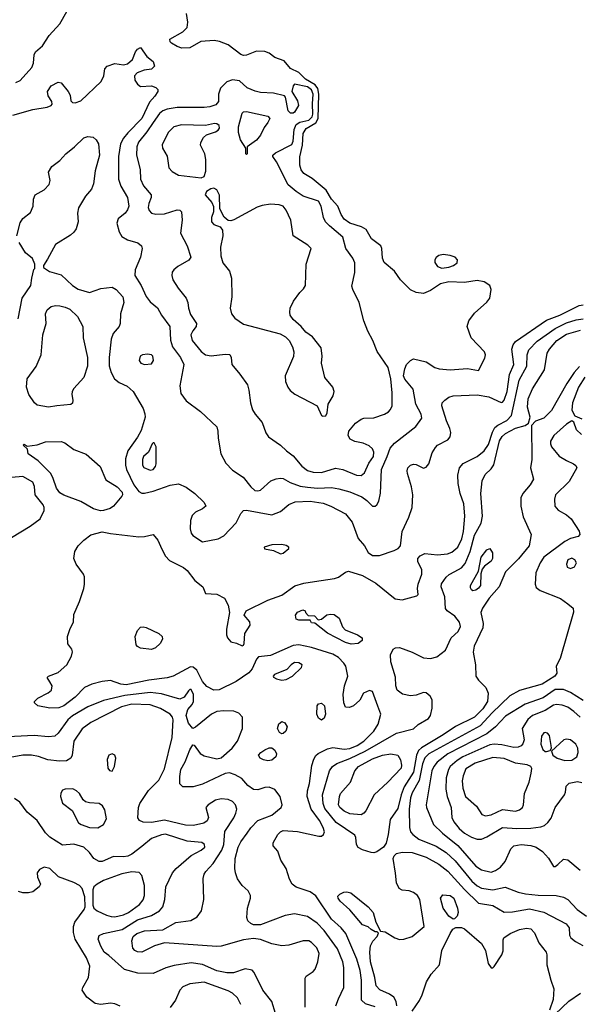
# Model space of a CAD drawing. Extents: x 1173029 to 1307123, y 522559 to 678521.
# Tile 309 of 623: x 1263262 to 1267217, y 559666 to 566622. Entities that reach past the tile are written whole.
import ezdxf

# ---------------------------------------------------------------- set-up
doc = ezdxf.new("R2010")
doc.units = 0

msp = doc.modelspace()

# ---------------------------------------------------------------- linework, layer by layer
at = {"layer": '0CON10XD'}
for points in [[(1263235, 566179.4), (1263265, 566192.5), (1263349.4, 566285), (1263360, 566315), (1263364.2, 566375), (1263374.2, 566395), (1263423, 566437), (1263470.1, 566509.9), (1263546.9, 566593.1), (1263635, 566751.9)], [(1264264.7, 564534.7), (1264323.8, 564455), (1264327.8, 564357.8), (1264341.1, 564311.1), (1264398.6, 564235), (1264421.4, 564185), (1264393.5, 564035), (1264400.6, 563980.6), (1264438.3, 563928.3), (1264540.6, 563855), (1264654.6, 563744.6), (1264663.6, 563715), (1264664.7, 563664.7), (1264683.3, 563555), (1264718.3, 563488.3), (1264765, 563439.5), (1264840.6, 563390.6), (1264895, 563321.5), (1264925, 563296.4), (1264945, 563292.7), (1264965, 563297.8), (1265036.4, 563363.6), (1265075, 563378.1), (1265105, 563383.6), (1265125, 563380.4), (1265172.9, 563352.9), (1265245, 563327.6), (1265295, 563318.3), (1265366.6, 563313.4), (1265466.3, 563316.3), (1265517.8, 563307.8), (1265595.3, 563285.3), (1265680.2, 563250.2), (1265715.3, 563225.3), (1265755, 563184.4), (1265775, 563184.4), (1265786.3, 563193.7), (1265799.3, 563220.7), (1265812.8, 563277.2), (1265818, 563445), (1265860, 563535), (1265880, 563595), (1265910.6, 563629.4), (1266061.9, 563748.1), (1266103.9, 563806.1), (1266100, 563835), (1266060.4, 563905), (1266041.9, 564011.9), (1265985, 564081.9), (1265975.5, 564105), (1265983.9, 564156.1), (1265995.6, 564185), (1266022.9, 564215), (1266045, 564225.5), (1266135, 564205.4), (1266194.8, 564164.8), (1266225.4, 564154.6), (1266305, 564149.5), (1266427.2, 564157.2), (1266505, 564143.3), (1266550.2, 564229.8), (1266554.5, 564255), (1266547.5, 564275), (1266452.5, 564375), (1266423.9, 564455), (1266436.2, 564493.8), (1266475, 564549.4), (1266562.9, 564627.1), (1266583.5, 564655), (1266594.5, 564715), (1266585.5, 564745), (1266545, 564770), (1266495, 564780), (1266405, 564766.2), (1266295, 564771.2), (1266234.7, 564755.3), (1266165, 564708.9), (1266115, 564687.1), (1266063.7, 564693.7), (1266025, 564714.2), (1265953.5, 564783.5), (1265911.5, 564845), (1265837.2, 564907.2), (1265825, 564936.2), (1265820.3, 565005), (1265813.4, 565023.4), (1265749.5, 565075), (1265709.7, 565139.7), (1265678.2, 565158.2), (1265594.5, 565184.5), (1265554.1, 565214.1), (1265534.8, 565244.8), (1265510.2, 565305), (1265466, 565355), (1265428.3, 565418.3), (1265329.8, 565499.8), (1265270.7, 565535), (1265251.2, 565561.2), (1265243.1, 565595), (1265243, 565653), (1265259.7, 565735), (1265265, 565818.9), (1265285.7, 565854.3), (1265355.7, 565894.3), (1265371.4, 565925), (1265377, 566097), (1265368.9, 566135), (1265351.1, 566161.1), (1265281.7, 566201.7), (1265235, 566248.6), (1265176.7, 566276.7), (1265132.2, 566332.2), (1265065.2, 566355.2), (1265025, 566385.4), (1264995, 566398.2), (1264935, 566400.4), (1264865, 566370.5), (1264845, 566368.8), (1264825, 566377.1), (1264734.7, 566444.7), (1264675, 566468.5), (1264635.5, 566474.5), (1264542.1, 566467.9), (1264465, 566423.8), (1264408.3, 566421.7), (1264375, 566432), (1264336.1, 566456.1), (1264326.4, 566466.4), (1264323.3, 566485), (1264414.5, 566535.5), (1264445, 566566.7), (1264450.6, 566605), (1264442.2, 566665)], [(1263215, 565948.5), (1263355, 565986.9), (1263456.4, 566003.6), (1263485, 566016.7), (1263491.2, 566025), (1263488.8, 566045), (1263463.2, 566083.2), (1263458.6, 566115), (1263485, 566154), (1263535, 566180), (1263555.5, 566175.5), (1263604.2, 566115), (1263618.8, 566088.8), (1263625, 566050), (1263635, 566037.5), (1263655, 566034.2), (1263695, 566048.8), (1263837.5, 566185), (1263858, 566225), (1263863.8, 566275), (1263880, 566295), (1263935, 566312.5), (1263995, 566304), (1264025, 566311.2), (1264058.9, 566341.1), (1264081.4, 566395), (1264095, 566413.8), (1264115, 566426), (1264161.1, 566361.1), (1264206.6, 566326.6), (1264214.5, 566295), (1264195, 566272.5), (1264142.5, 566265), (1264092.2, 566247.8), (1264074, 566225), (1264077.1, 566195), (1264095, 566166.2), (1264115, 566150), (1264195, 566154.4), (1264225, 566144.2), (1264237.9, 566127.9), (1264239.2, 566115), (1264217.9, 566082.1), (1264179.8, 566040.2), (1264125, 565923.1), (1264026.1, 565823.9), (1263995.7, 565784.3), (1263975.8, 565744.2), (1263960, 565655), (1263961.5, 565495), (1263976.9, 565446.9), (1264023.5, 565365), (1264033.5, 565305), (1264025, 565278.8), (1264007.5, 565255), (1263958, 565215), (1263950, 565185), (1263966, 565124), (1263985, 565091.4), (1264025, 565067.5), (1264096.2, 565045), (1264124.2, 565025), (1264127.1, 565005), (1264116.5, 564945), (1264077.9, 564855), (1264076.9, 564815), (1264120.4, 564745), (1264155, 564667.1), (1264185, 564628.1), (1264235.4, 564585.4), (1264264.7, 564534.7)], [(1265675, 563401.6), (1265699, 563421), (1265730, 563490), (1265763.5, 563535), (1265765, 563566.2), (1265755, 563590), (1265732, 563612), (1265689.8, 563629.8), (1265631.2, 563641.2), (1265598.3, 563658.3), (1265584, 563685), (1265589.2, 563715), (1265635, 563771.9), (1265675, 563800.6), (1265695, 563807.5), (1265765, 563810), (1265840, 563835), (1265868.3, 563851.7), (1265882.7, 563867.3), (1265893.5, 563895), (1265895.4, 563985), (1265884.2, 564085.8), (1265865, 564165.8), (1265787.6, 564277.6), (1265758.9, 564355), (1265721.4, 564421.4), (1265694.4, 564495), (1265661.9, 564625), (1265616.2, 564715), (1265609.4, 564740.6), (1265630.9, 564835), (1265630, 564905), (1265617.6, 564937.6), (1265566.4, 565005), (1265546.2, 565086.2), (1265450.4, 565165), (1265422.9, 565195), (1265409.1, 565225), (1265393.8, 565303.8), (1265375, 565340), (1265266.2, 565376.2), (1265215, 565408.5), (1265159.1, 565455), (1265077.4, 565617.4), (1265051.2, 565655), (1265051.2, 565665), (1265068.9, 565681.1), (1265185, 565740.6), (1265195, 565763.3), (1265202.5, 565847.5), (1265217.2, 565882.8), (1265242.1, 565897.9), (1265305, 565913.1), (1265329.3, 565935), (1265334.2, 565955), (1265332.2, 566027.8), (1265337.3, 566095), (1265325, 566126.6), (1265295, 566147), (1265205, 566165.7), (1265194.4, 566155), (1265185.8, 566115), (1265225, 566048.6), (1265232, 566015), (1265205, 565969.4), (1265195, 565961.4), (1265175, 565961.2), (1265159.2, 565979.2), (1265140, 566075), (1265132.5, 566085), (1265055, 566102.7), (1264965, 566108.2), (1264926.9, 566116.9), (1264870.3, 566140.3), (1264815, 566189.2), (1264765, 566196.9), (1264725, 566183.3), (1264681.1, 566138.9), (1264666.2, 566095), (1264666.3, 566043.7), (1264648.3, 566021.7), (1264605, 566006.6), (1264565, 566001.1), (1264375, 566002.4), (1264305, 565991.2), (1264275, 565979.2), (1264249.9, 565960.1), (1264205, 565896.4), (1264161.1, 565828.9), (1264103, 565757), (1264090.6, 565725), (1264087.1, 565665), (1264113.1, 565565), (1264117.1, 565495), (1264138.2, 565448.2), (1264190.5, 565385), (1264190.9, 565365), (1264175, 565323.8), (1264171.3, 565295), (1264177.9, 565275), (1264194.7, 565254.7), (1264225, 565247.7), (1264285, 565251.5), (1264375, 565280), (1264395, 565276.2), (1264406, 565265), (1264410, 565205), (1264399.4, 565115), (1264445, 565024), (1264470.8, 564945), (1264457.4, 564922.6), (1264380.6, 564879.4), (1264351.2, 564855), (1264340.6, 564839.4), (1264337.1, 564815), (1264345.7, 564785), (1264381.5, 564725), (1264438.9, 564655), (1264450.6, 564625), (1264454.4, 564585), (1264469.7, 564539.7), (1264512.9, 564475), (1264508.6, 564455), (1264485.3, 564424.7), (1264472.3, 564395), (1264480.4, 564355), (1264545, 564277.3), (1264575, 564255.5), (1264615, 564248.1), (1264715, 564260), (1264746.4, 564256.4), (1264756.1, 564236.1), (1264762.5, 564185), (1264818.5, 564118.5), (1264871.4, 564041.4), (1264881.6, 564005), (1264892.3, 563915), (1264908.5, 563865), (1264925.7, 563835), (1264976.2, 563776.2), (1265002.2, 563702.2), (1265020.8, 563675), (1265105, 563615.8), (1265148, 563575), (1265195, 563541.4), (1265255, 563467.8), (1265295, 563437.7), (1265335, 563425.3), (1265395, 563422.7), (1265493.3, 563453.3), (1265545, 563444.4), (1265643.4, 563403.4), (1265675, 563401.6)], [(1264865, 565670), (1264860, 565675), (1264860, 565715), (1264823, 565773), (1264808.5, 565825), (1264809.1, 565865), (1264835, 565962.5), (1264845, 565971.9), (1264865, 565974.4), (1265015, 565940), (1265028.8, 565925), (1265016, 565895), (1264989.1, 565860.9), (1264965, 565806.7), (1264935, 565770), (1264870, 565725), (1264870, 565675), (1264865, 565670)], [(1264545, 565505.8), (1264565, 565513.8), (1264577.2, 565552.8), (1264578.3, 565635), (1264571.8, 565675), (1264540.6, 565735), (1264541.4, 565755), (1264560.9, 565789.1), (1264581.8, 565808.2), (1264645, 565828.8), (1264665, 565841.1), (1264674.4, 565855), (1264671.4, 565875), (1264656, 565886), (1264638, 565888), (1264574.5, 565875.5), (1264405, 565878.9), (1264351.2, 565865), (1264311.4, 565825), (1264268.3, 565738.3), (1264272, 565715), (1264305, 565657.5), (1264316.9, 565575), (1264338.8, 565548.8), (1264385, 565524.6), (1264545, 565505.8)], [(1263242.5, 565095), (1263265, 565188), (1263285, 565218), (1263339.1, 565260.9), (1263358, 565305), (1263360, 565355), (1263372, 565385), (1263435, 565420), (1263471.7, 565458.3), (1263477.1, 565485), (1263465.8, 565545), (1263490.6, 565585), (1263545, 565628.5), (1263588.4, 565675), (1263650.9, 565725), (1263715, 565787.3), (1263745, 565797.5), (1263781.3, 565791.3), (1263803.7, 565773.7), (1263818.2, 565745), (1263827.1, 565665), (1263795.2, 565554.8), (1263785, 565462), (1263769.3, 565425), (1263728.5, 565375), (1263678.1, 565291.9), (1263671.8, 565255), (1263674.6, 565195), (1263661.5, 565145), (1263645, 565120), (1263621.1, 565098.9), (1263515, 565033.1), (1263459.2, 564930.8), (1263430, 564885), (1263431.7, 564871.7), (1263472.7, 564842.7), (1263555, 564818.9), (1263634.7, 564744.7), (1263675, 564719.1), (1263755, 564694.4), (1263835, 564722.2), (1263915, 564733.1), (1263945, 564715.6), (1263990.6, 564665), (1263997.8, 564625), (1263975.7, 564545), (1263972.9, 564475), (1263964.4, 564455), (1263923.3, 564405), (1263908.2, 564365), (1263894.6, 564235), (1263895, 564177.5), (1263908.5, 564128.5), (1263932.9, 564085), (1263965, 564058.9), (1264022.1, 564032.1), (1264065.3, 563995.3), (1264134.6, 563874.6), (1264147.6, 563837.6), (1264148.8, 563815), (1264120.2, 563719.8), (1264095, 563671.9), (1264027.3, 563575), (1264010.2, 563519.8), (1264010.4, 563475), (1264017.8, 563445), (1264068, 563335), (1264105, 563287.7), (1264125, 563276.9), (1264145, 563277.3), (1264205, 563291.2), (1264325, 563332.9), (1264385, 563342.2), (1264439.8, 563319.8), (1264501.2, 563275), (1264565, 563210), (1264576.7, 563185), (1264555, 563166), (1264505, 563142.9), (1264481.9, 563118.1), (1264470, 563085), (1264467.5, 563025), (1264474.2, 562995), (1264486.8, 562976.8), (1264555, 562933.1), (1264664.6, 562955.4), (1264705, 562976.7), (1264793.1, 563066.9), (1264825, 563133.3), (1264845, 563154), (1264864.2, 563155.8), (1265045, 563124.2), (1265105, 563148.6), (1265165, 563196.1), (1265208.8, 563215), (1265315, 563219.5), (1265406.2, 563206.2), (1265460.8, 563185), (1265565, 563131.4), (1265611, 563071), (1265655, 562956.5), (1265698.8, 562905), (1265725, 562857.1), (1265756.2, 562836.2), (1265805, 562837.3), (1265908.5, 562871.5), (1265935.7, 562885), (1265954.4, 562905), (1265965.6, 563005), (1266012.6, 563107.4), (1266035.3, 563175), (1266041.2, 563265), (1266030.9, 563320.9)], [(1265405, 563820), (1265425, 563824), (1265436.2, 563845), (1265441.2, 563905), (1265478.6, 563965), (1265484.3, 563994.3), (1265474.3, 564025), (1265418.6, 564095), (1265396.2, 564195), (1265400, 564245), (1265392.5, 564305), (1265332.1, 564382.1), (1265284.5, 564414.5), (1265252.5, 564455), (1265194.7, 564504.7), (1265174.7, 564534.7), (1265170.5, 564555), (1265173.6, 564585), (1265197.2, 564632.8), (1265241.2, 564695), (1265268.8, 564721.2), (1265281.2, 564745), (1265286.2, 564895), (1265322.5, 565005), (1265298.8, 565028.8), (1265195.6, 565095.6), (1265178.5, 565205), (1265145, 565276.9), (1265125, 565303.6), (1265095.5, 565314.5), (1265035, 565318.2), (1264975, 565310), (1264941.5, 565298.5), (1264775, 565207.8), (1264755, 565201.9), (1264735, 565204.2), (1264707.5, 565227.5), (1264675.8, 565285), (1264673.4, 565383.4), (1264655, 565421.2), (1264635, 565432), (1264612.3, 565427.7), (1264581.7, 565408.3), (1264574.2, 565385), (1264619.6, 565329.6), (1264631.7, 565301.7), (1264631.9, 565265), (1264618.6, 565225), (1264618, 565195), (1264634.5, 565174.5), (1264678.8, 565158.8), (1264694.4, 565134.4), (1264697.5, 565095), (1264682.2, 565015), (1264683.1, 564955), (1264698, 564905), (1264745, 564846.7), (1264759.5, 564795), (1264761.9, 564665), (1264749.4, 564585), (1264758.9, 564545), (1264783.6, 564513.6), (1264845, 564470.9), (1265102.8, 564402.8), (1265140.6, 564380.6), (1265165.4, 564355.4), (1265190.2, 564310.2), (1265199.4, 564275), (1265197.4, 564242.6), (1265139.1, 564105), (1265140.5, 564065), (1265156.2, 564026.2), (1265173.1, 564003.1), (1265207.6, 563977.6), (1265363.3, 563895), (1265395, 563826.7), (1265405, 563820)], [(1263251.4, 564508.6), (1263280.9, 564655), (1263341.5, 564745), (1263348, 564795), (1263363, 564857), (1263370, 564865), (1263370, 564895), (1263353.3, 564935), (1263303.8, 564975), (1263258.7, 565048.7)], [(1266245, 564867.3), (1266295, 564874.6), (1266327.5, 564885), (1266353.1, 564905), (1266356.7, 564925), (1266340, 564945), (1266305, 564956.8), (1266255, 564962.5), (1266225, 564956.7), (1266205, 564942.7), (1266195.9, 564925), (1266195.9, 564905.9), (1266215, 564878.9), (1266245, 564867.3)], [(1266030.9, 563320.9), (1266002.5, 563415), (1266000, 563435), (1266006, 563455), (1266025, 563474.2), (1266045, 563481.4), (1266065, 563478.6), (1266115, 563454.2), (1266135, 563460.8), (1266152.9, 563485), (1266177.2, 563562.8), (1266199.8, 563600.2), (1266215, 563615.6), (1266287.2, 563652.8), (1266304.3, 563675), (1266307.8, 563705), (1266302.1, 563735), (1266277.5, 563787.5), (1266244.6, 563895), (1266248.8, 563915), (1266265.5, 563935), (1266295.2, 563954.8), (1266325, 563964.2), (1266495, 563972.7), (1266578.5, 563958.5), (1266665, 563916.9), (1266675, 563919.4), (1266685, 563933.1), (1266706.1, 563995), (1266724.1, 564115), (1266754.7, 564185), (1266740.4, 564295), (1266748.2, 564325), (1266765, 564347.5), (1266985, 564498.2), (1267078.9, 564535), (1267215, 564602.2), (1267245, 564606.5)], [(1263465.5, 563885.5), (1263385, 563898.9), (1263366.9, 563915), (1263327.3, 563975), (1263310.5, 564025), (1263315.6, 564085), (1263379.1, 564170.9), (1263414.1, 564255), (1263425.3, 564394.7), (1263449.1, 564475), (1263445.6, 564545), (1263456.6, 564573.4), (1263485, 564595.6), (1263515, 564602.7), (1263545, 564601.5), (1263585, 564591.8), (1263616.3, 564576.3), (1263670.5, 564525), (1263708.5, 564455), (1263711.5, 564375), (1263741.2, 564235), (1263742.1, 564175), (1263715, 564094), (1263645, 564016), (1263634.4, 563995), (1263631.4, 563975), (1263638.8, 563935), (1263636.2, 563913.8), (1263625, 563903.3), (1263525, 563893.8), (1263465.5, 563885.5)], [(1265775, 559648.4), (1265705, 559668.5), (1265677.5, 559695), (1265678.8, 559835), (1265668.1, 559905), (1265645.2, 559985.2), (1265566.8, 560165), (1265534.5, 560205), (1265465, 560266.7), (1265355, 560430.9), (1265315, 560460.8), (1265215, 560492.2), (1265187.5, 560515), (1265168.8, 560548.8), (1265145, 560624), (1265107.5, 560685), (1265087.5, 560747.5), (1265053.8, 560785), (1265054.3, 560805.7), (1265087.1, 560865), (1265105, 560884.3), (1265125, 560894.4), (1265225, 560886.2), (1265375.4, 560854.6), (1265395, 560854.6), (1265410, 560865), (1265415.4, 560885), (1265407.3, 560915), (1265380, 560965), (1265320.9, 561045), (1265294.6, 561135), (1265296.2, 561175), (1265310.8, 561225), (1265327.9, 561352.1), (1265341.5, 561398.5), (1265355, 561422.9), (1265372, 561438), (1265438.3, 561471.7), (1265475, 561480.3), (1265555, 561468.3), (1265595, 561472.7), (1265646.7, 561495), (1265695.3, 561525), (1265765.3, 561595), (1265794.6, 561645), (1265813.5, 561715), (1265792.1, 561772.1), (1265755.5, 561875.5), (1265735, 561883.8), (1265692.5, 561865), (1265666.7, 561815), (1265622, 561775), (1265591.7, 561761.7), (1265565, 561766), (1265551.8, 561795), (1265547.9, 561855), (1265557.8, 561915), (1265581.9, 561985), (1265567.5, 562055), (1265553.8, 562075), (1265516.2, 562115), (1265475, 562140.3), (1265325, 562186.8), (1265235, 562205.3), (1265195, 562201.6), (1265035, 562129.1), (1264950, 562120), (1264935.5, 562104.5), (1264905.3, 562034.7), (1264882.4, 562007.6), (1264793, 561947), (1264671.7, 561888.3), (1264635, 561885.5), (1264585, 561910.5), (1264555, 561945.5), (1264515, 562026.4), (1264488.4, 562048.4), (1264469.1, 562050.9), (1264348, 561985), (1264305, 561972.5), (1264175.9, 561955.9), (1264015, 561923.9), (1263978.1, 561928.1), (1263905, 561952.7), (1263845, 561945.8), (1263772.1, 561927.9), (1263720.9, 561905), (1263655, 561835.4), (1263573.3, 561775), (1263538.6, 561761.4), (1263475, 561757), (1263390, 561775), (1263366, 561795), (1263368, 561805), (1263390.8, 561829.2), (1263464.7, 561865.3), (1263486.9, 561885), (1263493.1, 561915), (1263475, 561944), (1263456.2, 561975), (1263466.2, 561985), (1263535, 562010), (1263595.4, 562064.6), (1263628.8, 562125), (1263636.2, 562155), (1263631.2, 562175), (1263602.7, 562212.7), (1263601.4, 562265), (1263619.2, 562320.8), (1263643.3, 562365), (1263645, 562420), (1263685, 562512.5), (1263715.4, 562604.6), (1263719.5, 562635), (1263720, 562685), (1263714.4, 562705), (1263660.4, 562775), (1263644.7, 562815), (1263652.9, 562865), (1263675.6, 562905), (1263714.7, 562945.3), (1263765, 562981.9), (1263845, 563003.1), (1263905, 562991.1), (1264105, 562969.3), (1264145, 562970.8), (1264205, 562984.3), (1264239.4, 562945), (1264268, 562882), (1264292, 562832), (1264320.4, 562800.4), (1264421.1, 562751.1), (1264445, 562730.8), (1264500.6, 562660.6), (1264557.5, 562615), (1264575, 562567.5), (1264655, 562564.5), (1264710.6, 562535), (1264735.5, 562485), (1264743.8, 562435), (1264723.8, 562315), (1264723.3, 562275), (1264730, 562255), (1264755, 562227.5), (1264795, 562217.5), (1264835, 562197.5), (1264845, 562202.5), (1264848.8, 562215), (1264854.2, 562285.8), (1264891.2, 562345), (1264887.5, 562367.5), (1264847.5, 562415), (1264863.3, 562445), (1265015, 562521.9), (1265115, 562556.9), (1265207.6, 562622.4), (1265269.4, 562640.6), (1265345, 562652.4), (1265487, 562673), (1265515.4, 562684.6), (1265565, 562720), (1265585, 562725.7), (1265685, 562695.4), (1265780.1, 562640.1), (1265915, 562530), (1265964.4, 562524.4), (1266068, 562552), (1266078.3, 562561.7), (1266074.5, 562604.5), (1266079.2, 562635), (1266104.6, 562705), (1266102.9, 562735), (1266076.5, 562795), (1266076.7, 562815), (1266093.1, 562835), (1266125, 562850.4), (1266215, 562840.4), (1266285, 562849.2), (1266315, 562860.9), (1266358.1, 562895), (1266386.5, 562955), (1266398.9, 563005), (1266408.1, 563115), (1266401.1, 563201.1), (1266375.8, 563275), (1266361.1, 563345), (1266359.5, 563405), (1266370.5, 563455), (1266395, 563485.5), (1266495, 563535.4), (1266545, 563575.5), (1266575, 563620), (1266603, 563707), (1266620.2, 563739.8), (1266641.6, 563758.4), (1266705, 563790.2), (1266736.7, 563825), (1266791.7, 564075), (1266846.7, 564175), (1266848.1, 564255), (1266860.9, 564289.1), (1266919.6, 564350.4), (1267045, 564440.9), (1267125, 564481.4), (1267195, 564501.3), (1267245, 564508.3)], [(1265765, 560735.5), (1265745, 560737.3), (1265685, 560756.2), (1265654.1, 560774.1), (1265641.4, 560795), (1265638.6, 560845), (1265630.2, 560860.2), (1265499.4, 560949.4), (1265418.8, 561048.8), (1265406.2, 561085), (1265403.1, 561145), (1265452.5, 561315), (1265472.1, 561345), (1265502.6, 561367.4), (1265595, 561403.1), (1265704.7, 561455.3), (1265925, 561580.8), (1266045, 561612.9), (1266078.5, 561641.5), (1266150.7, 561685), (1266165, 561707.1), (1266177.9, 561757.9), (1266175.9, 561815.9), (1266162, 561842), (1266135.5, 561865.5), (1266115, 561867.8), (1266065, 561849.6), (1266024.1, 561844.1), (1265967.4, 561857.4), (1265929.4, 561885), (1265919.5, 561915), (1265917.4, 561977.4), (1265885.8, 562085), (1265882.5, 562135), (1265901.2, 562175), (1265917.5, 562185), (1265945, 562187.3), (1266035, 562154.6), (1266115, 562112.7), (1266165, 562109.4), (1266210.3, 562119.7), (1266271.4, 562168.6), (1266310.8, 562255), (1266360.3, 562299.7), (1266377.5, 562335), (1266369.1, 562365), (1266338.2, 562408.2), (1266284, 562445), (1266271.8, 562461.8), (1266266.6, 562545), (1266240, 562615), (1266243.5, 562636.5), (1266276.6, 562683.4), (1266297.6, 562702.4), (1266336.3, 562723.7), (1266385, 562748.5), (1266411, 562779), (1266444.6, 562865.4), (1266475, 562979.5), (1266523.2, 563065), (1266532.7, 563115), (1266521.2, 563275), (1266531.1, 563365), (1266550.7, 563409.3), (1266595, 563448), (1266613.8, 563476.2), (1266652.8, 563647.2), (1266671.5, 563678.5), (1266695, 563697.5), (1266765, 563737.1), (1266834.4, 563755.6), (1266858.3, 563771.7), (1266868.6, 563815), (1266850.3, 563885), (1266856.3, 563943.7), (1266886.9, 564015), (1266970.8, 564149.2), (1266990.7, 564265), (1267005.2, 564294.8), (1267058.5, 564355), (1267125, 564401.3), (1267225, 564428.9)], [(1264145, 564186.2), (1264195, 564191.2), (1264208, 564215), (1264203.3, 564245), (1264195, 564253.3), (1264165, 564260), (1264130, 564255), (1264113.3, 564245), (1264106.2, 564215), (1264117.5, 564195), (1264145, 564186.2)], [(1267217.4, 564172.6), (1267181.2, 564128.8), (1267128.5, 564051.5), (1267019.4, 563860.6), (1266965, 563807.8), (1266906.7, 563785), (1266880, 563755), (1266880.9, 563515), (1266871.4, 563455), (1266894, 563375), (1266870, 563335), (1266817.5, 563275), (1266804.4, 563245), (1266804.2, 563185), (1266818.8, 563108.8), (1266876, 562985), (1266861.9, 562905), (1266788, 562812), (1266695, 562720.8), (1266651.2, 562615), (1266580.3, 562535), (1266532.7, 562465), (1266521.5, 562435), (1266536.8, 562355), (1266536.1, 562325), (1266472.9, 562195), (1266465.6, 562154.4), (1266483.3, 562065), (1266485.6, 561985), (1266505.3, 561955.3), (1266555.6, 561905), (1266573.8, 561865), (1266567.6, 561805), (1266535, 561752.6), (1266475.1, 561694.9), (1266340.9, 561629.1), (1266255, 561569.7), (1266102.2, 561477.8), (1266081.1, 561458.9), (1266066.5, 561425), (1266045, 561305.4), (1265978.6, 561201.4), (1265958.1, 561145), (1265935, 561048.1), (1265879.5, 560970.5), (1265866.7, 560865), (1265850.8, 560805), (1265833.8, 560775), (1265785, 560741.9), (1265765, 560735.5)], [(1267255, 564097.3), (1267211.6, 564025), (1267168.4, 563915), (1267164.6, 563864.6), (1267185, 563822.5), (1267235, 563802)], [(1267231.9, 563691.9), (1267197.1, 563725), (1267178.3, 563778.3), (1267165, 563788.8), (1267125, 563765.7), (1267037.5, 563685), (1267013.8, 563645), (1267012.3, 563625), (1267020, 563605), (1267075, 563538.5), (1267125, 563506.9), (1267175.2, 563485.2), (1267191.7, 563471.7), (1267199.1, 563455), (1267145, 563360.6), (1267048.5, 563265), (1267040.5, 563235), (1267043.5, 563185), (1267067.4, 563157.4), (1267125, 563123.1), (1267158.8, 563095), (1267215, 563008), (1267221.4, 562985), (1267208.1, 562971.9), (1267155, 562956.8), (1267115, 562935.9), (1266966.8, 562825), (1266939.6, 562785), (1266908.5, 562715), (1266904.2, 562634.2), (1266910.9, 562610.9), (1266939.1, 562589.1), (1267083.4, 562533.4), (1267135.5, 562495.5), (1267173.8, 562465), (1267175.9, 562435.9), (1267082.1, 562107.9), (1267053.3, 562055), (1267057.5, 562005), (1267044.3, 561985), (1266955, 561928), (1266795, 561883.9), (1266725, 561846.2), (1266601.2, 561725), (1266517.3, 561632.7), (1266154.2, 561435.8), (1266125, 561406.7), (1266109.7, 561365), (1266084.1, 561245.9), (1266035, 561160.8), (1266022.8, 561125), (1266013.7, 561045), (1266016.2, 560915), (1266024.5, 560885), (1266039.5, 560865), (1266083.5, 560833.5), (1266205, 560782.5), (1266275, 560737.1), (1266338.4, 560678.4), (1266457.1, 560535), (1266495, 560501.9), (1266525, 560485.8), (1266605, 560474.8), (1266693, 560493), (1266785, 560458.9), (1266836.9, 560446.9), (1266925, 560436.9), (1267053.7, 560433.7), (1267105, 560423.6), (1267135.3, 560405.3), (1267202.5, 560335), (1267268.6, 560288.6)], [(1263832.8, 563152.8), (1263785, 563165.6), (1263695, 563218.5), (1263575, 563261.8), (1263545, 563280), (1263521.7, 563311.7), (1263499.6, 563379.6), (1263481.5, 563415), (1263391.9, 563505), (1263323.3, 563555), (1263317, 563587), (1263287.5, 563615), (1263295, 563622.5), (1263315, 563610), (1263385, 563617.5), (1263445, 563638.9), (1263555, 563642.3), (1263582.3, 563632.3), (1263645, 563584.4), (1263731.7, 563551.7), (1263832.2, 563465), (1263870.3, 563370.3), (1263952, 563322), (1263987.7, 563285), (1263989.6, 563265), (1263983.9, 563255), (1263925, 563186.2), (1263902.2, 563167.8), (1263855, 563154.5), (1263832.8, 563152.8)], [(1264185, 563440), (1264205, 563444.3), (1264222.9, 563465), (1264226.9, 563485), (1264227.1, 563605), (1264213.6, 563633.6), (1264205, 563633.8), (1264198, 563625), (1264173.7, 563566.3), (1264136.7, 563535), (1264130, 563515), (1264130.8, 563475), (1264138.8, 563458.8), (1264185, 563440)], [(1263205, 562964.5), (1263336.6, 563043.4), (1263407.1, 563095), (1263434.4, 563155), (1263435.5, 563175), (1263427.5, 563195), (1263372.5, 563265), (1263367.8, 563325), (1263354.2, 563355), (1263285, 563394.6), (1263205, 563387.3)], [(1265105, 562849.2), (1265125, 562852), (1265163.8, 562885), (1265163.8, 562895), (1265145, 562907.3), (1265115, 562913.8), (1265045, 562911.9), (1264990, 562895), (1264993.3, 562883.3), (1265055, 562870.8), (1265105, 562849.2)], [(1266465, 562587.5), (1266454.3, 562594.3), (1266447, 562607), (1266448.1, 562625), (1266504.3, 562725.7), (1266523.3, 562825), (1266563.4, 562876.6), (1266585, 562886.2), (1266603.1, 562855), (1266604.4, 562815), (1266595, 562797.5), (1266547.8, 562762.2), (1266530, 562740), (1266522, 562708), (1266518.8, 562625), (1266505.5, 562605), (1266485, 562591.1), (1266465, 562587.5)], [(1267155, 562744), (1267182.7, 562757.3), (1267196.1, 562783.9), (1267186.2, 562805), (1267165, 562816.9), (1267136, 562805), (1267126.1, 562776.1), (1267130, 562755), (1267155, 562744)], [(1265605, 562211.1), (1265565, 562220.9), (1265437.4, 562287.4), (1265348.3, 562358.3), (1265325, 562360), (1265315, 562380), (1265235, 562380), (1265215, 562387.5), (1265211.2, 562415), (1265225, 562436.2), (1265262.5, 562452.5), (1265280, 562445), (1265283, 562433), (1265301.7, 562411.7), (1265345, 562410), (1265372.5, 562382.5), (1265395, 562387.5), (1265432.7, 562417.3), (1265457.7, 562422.3), (1265485, 562419.2), (1265520, 562395), (1265543.7, 562333.7), (1265561.5, 562311.5), (1265649.2, 562275), (1265682.5, 562255), (1265682.5, 562235), (1265655, 562214.4), (1265605, 562211.1)], [(1264195, 562172.9), (1264115, 562182.9), (1264095, 562194), (1264086.6, 562206.6), (1264079.2, 562265), (1264094.1, 562305.9), (1264115, 562330), (1264135, 562333.1), (1264155, 562326.9), (1264245.5, 562285.5), (1264270, 562265), (1264272, 562245), (1264254, 562215), (1264221.2, 562185), (1264195, 562172.9)], [(1265115, 561955.3), (1265145, 561961.1), (1265190, 561985), (1265254, 562045), (1265258, 562065), (1265235, 562078.5), (1265205, 562080), (1265180.6, 562065), (1265149.5, 562030.5), (1265062.5, 561995), (1265054.3, 561985), (1265057, 561977), (1265076.2, 561965), (1265115, 561955.3)], [(1265496.4, 559655), (1265515.8, 559704.2), (1265552.5, 559785), (1265553.5, 559925), (1265546.9, 559965), (1265507.8, 560057.8), (1265415, 560186.1), (1265365, 560238.5), (1265295, 560286.2), (1265205, 560305.4), (1265137.8, 560292.2), (1264965, 560226.2), (1264915, 560227.7), (1264895, 560235.6), (1264874.3, 560255), (1264867.9, 560277.9), (1264871.5, 560345), (1264894, 560415), (1264894, 560434), (1264877.3, 560467.3), (1264835, 560505.8), (1264802.1, 560552.1), (1264786.4, 560595), (1264783.8, 560625), (1264785.4, 560695), (1264806.5, 560775), (1264825, 560813.5), (1264870, 560875), (1264896.4, 560913.6), (1264945, 560964.5), (1265045, 561002.2), (1265110, 561055), (1265116.4, 561075), (1265102.9, 561135), (1265065, 561183.6), (1265025, 561199.2), (1264995, 561196.5), (1264945, 561180), (1264915, 561184.3), (1264875, 561212.5), (1264832.1, 561262.1), (1264785, 561288), (1264745, 561300), (1264715, 561296), (1264555, 561221.1), (1264487.3, 561202.7), (1264415, 561201.2), (1264395, 561222.5), (1264393.8, 561275), (1264400.4, 561325), (1264431.5, 561378.5), (1264465, 561464.2), (1264485, 561498.8), (1264495, 561496.2), (1264538.2, 561438.2), (1264565, 561420), (1264655, 561400), (1264685, 561406), (1264764.7, 561475.3), (1264801.1, 561525), (1264837.1, 561615), (1264835.7, 561695), (1264811.7, 561721.7), (1264776, 561736), (1264705, 561739.7), (1264656.6, 561733.4), (1264618.5, 561715), (1264505, 561623.1), (1264485, 561614), (1264455, 561651.5), (1264439.4, 561705), (1264450.3, 561749.7), (1264481.5, 561785), (1264489.6, 561805), (1264490, 561855), (1264475, 561890), (1264465, 561890), (1264455, 561880.8), (1264423.9, 561836.1), (1264395, 561822.5), (1264265, 561858.8), (1264185, 561868.5), (1264005, 561847.6), (1263855, 561812.7), (1263745, 561766.5), (1263636.7, 561703.3), (1263603.8, 561675), (1263535, 561582), (1263510.9, 561559.1), (1263465.5, 561554.5), (1263365, 561565.4), (1263085, 561550.6)], [(1267245, 561811.2), (1267155, 561869.1), (1267105, 561890.8), (1267045, 561891), (1266960.2, 561829.8), (1266835, 561786.2), (1266695, 561700.7), (1266623.8, 561626.2), (1266562.6, 561577.4), (1266288, 561435), (1266212.5, 561377.5), (1266188.2, 561345), (1266175.8, 561315), (1266133.8, 561073.8), (1266136.5, 561055), (1266186.8, 560936.8), (1266250.9, 560875), (1266357.3, 560787.3), (1266485, 560642.3), (1266525, 560614.6), (1266595, 560600), (1266625, 560611.2), (1266659.4, 560635), (1266692.8, 560675), (1266732.5, 560765), (1266755, 560785.3), (1266805, 560794.7), (1266875, 560788.8), (1266911.4, 560775), (1266955.8, 560745), (1266999.1, 560699.1), (1267035, 560640), (1267045, 560640), (1267065, 560653.8), (1267105, 560690), (1267135, 560687.1), (1267222.5, 560612.5)], [(1265279.4, 559645), (1265279.5, 559850.5), (1265286.2, 559865), (1265335, 559897.5), (1265350, 559915), (1265368.9, 559965), (1265377.5, 560025), (1265362.5, 560065), (1265325, 560102.5), (1265305, 560113.5), (1265265, 560114.5), (1265165, 560084.6), (1265115, 560078.5), (1265045, 560093.3), (1264965, 560124.1), (1264915, 560130), (1264845, 560120.7), (1264685.8, 560075.8), (1264655, 560073.1), (1264285, 560099.2), (1264215, 560077.9), (1264125, 560033.8), (1264095, 560035.5), (1264077.1, 560045), (1264062.6, 560062.6), (1264054.6, 560114.6), (1264065, 560144.5), (1264090.9, 560165), (1264145, 560184.2), (1264275, 560191.5), (1264365, 560243.8), (1264471.6, 560258.4), (1264516, 560284), (1264546.8, 560325), (1264563.8, 560405), (1264560, 560555), (1264565.5, 560584.5), (1264577.1, 560605), (1264629.6, 560660.4), (1264691.2, 560755), (1264703.8, 560795), (1264712.5, 560887.5), (1264776.3, 560983.7), (1264789.6, 561015), (1264796.9, 561045), (1264788.2, 561075), (1264765, 561098.5), (1264735, 561111.5), (1264685, 561118), (1264645, 561108.5), (1264593.3, 561075), (1264577.8, 561055), (1264596.9, 560985), (1264588.1, 560961.9), (1264564.7, 560945.3), (1264491.7, 560928.3), (1264435, 560931.6), (1264285, 560965.9), (1264195, 560950.4), (1264135, 560952.5), (1264108, 560965), (1264097.7, 560982.3), (1264101.1, 561055), (1264110.6, 561085), (1264172.6, 561177.4), (1264245, 561250), (1264285, 561328.8), (1264338.8, 561551.2), (1264346.4, 561675), (1264342.5, 561695), (1264325.5, 561715), (1264258.1, 561755), (1264185, 561780.5), (1264055, 561785.9), (1263981.5, 561768.5), (1263765, 561656.1), (1263705, 561612.5), (1263646.2, 561525), (1263633.3, 561426.7), (1263624.7, 561405.3), (1263593.2, 561386.8), (1263543.6, 561383.6), (1263462.4, 561392.4), (1263395, 561415.6), (1263345, 561425.5), (1263285, 561426.2), (1263195, 561408.5)], [(1265395, 561672), (1265375, 561686.2), (1265362.5, 561715), (1265364.5, 561775.5), (1265375, 561788), (1265395, 561794.2), (1265416.7, 561775), (1265424.3, 561715), (1265415, 561686.2), (1265395, 561672)], [(1267223.8, 561695), (1267178.5, 561735), (1267135, 561764.1), (1267095, 561780.3), (1267055.3, 561784.7), (1267035, 561778.8), (1266975, 561742.6), (1266885, 561705.9), (1266852.4, 561677.6), (1266812.3, 561615), (1266826.4, 561535), (1266817.8, 561505), (1266805, 561492.7), (1266785, 561483.3), (1266755, 561480.3), (1266668.6, 561498.6), (1266615, 561503.4), (1266585, 561499.8), (1266394.6, 561415), (1266352.5, 561387.5), (1266305.3, 561345), (1266293.5, 561325), (1266276.5, 561265), (1266274.7, 561185.3), (1266282.8, 561135), (1266310.8, 561055), (1266316.1, 560985), (1266331.1, 560955), (1266368.2, 560908.2), (1266405, 560875.4), (1266455, 560846.9), (1266495, 560831.5)], [(1265115, 561575.8), (1265098.8, 561585), (1265084.2, 561615), (1265092.4, 561647.6), (1265115, 561664.2), (1265135, 561654.2), (1265152.9, 561625), (1265142.9, 561595), (1265125, 561579.2), (1265115, 561575.8)], [(1266985, 561452), (1267010, 561460), (1267020, 561475), (1267018.8, 561495), (1267006.2, 561565), (1266991.4, 561581.4), (1266975, 561587.1), (1266965, 561584.2), (1266949.5, 561560.5), (1266944.7, 561504.7), (1266958.6, 561465), (1266975, 561452), (1266985, 561452)], [(1265015, 561386.7), (1264985, 561392.5), (1264961.4, 561405), (1264950, 561425), (1264966, 561444), (1264995, 561462.7), (1265025, 561476.7), (1265045, 561478.6), (1265065, 561462), (1265076.7, 561435), (1265072.7, 561415), (1265045, 561391.1), (1265015, 561386.7)], [(1267115, 561387.3), (1267165, 561391.1), (1267199.5, 561415), (1267209.5, 561445), (1267205.4, 561475.4), (1267193.1, 561503.1), (1267155, 561534.4), (1267125, 561538.1), (1267106.9, 561533.1), (1267020, 561455), (1267030, 561425), (1267060, 561405), (1267115, 561387.3)], [(1263915, 561314), (1263933.1, 561345), (1263942.9, 561405), (1263935.4, 561425.4), (1263915, 561434.2), (1263891.2, 561425), (1263880, 561395), (1263886, 561335), (1263897.7, 561317.7), (1263915, 561314)], [(1265675, 561004.2), (1265595, 561011.1), (1265555, 561030), (1265523.8, 561055), (1265516.2, 561075), (1265522.3, 561135), (1265530.4, 561155), (1265600.5, 561235), (1265630, 561315), (1265655.5, 561345), (1265755, 561400.6), (1265825, 561426.7), (1265885.9, 561435.9), (1265934, 561425), (1265953.7, 561393.7), (1265960.8, 561355), (1265956.8, 561335), (1265864.2, 561235.8), (1265767.1, 561145), (1265707.6, 561032.4), (1265695, 561016), (1265675, 561004.2)], [(1266555, 560998.2), (1266595, 561004.1), (1266675, 561041.8), (1266765, 561030.9), (1266795, 561040), (1266814.5, 561055), (1266822.9, 561075), (1266829.1, 561155), (1266863.5, 561235), (1266877.6, 561297.6), (1266881.3, 561331.3), (1266875, 561345.7), (1266847.9, 561357.9), (1266765, 561370.3), (1266685, 561401.4), (1266605, 561410), (1266480.5, 561369.5), (1266415, 561328.2), (1266395, 561280), (1266389.1, 561245), (1266393.3, 561193.3), (1266413.1, 561135), (1266490.6, 561065), (1266527.5, 561007.5), (1266555, 560998.2)], [(1266495, 560831.5), (1266525, 560833.3), (1266562.2, 560847.8), (1266675, 560915.3), (1266775, 560907.3), (1266875, 560909.2), (1266945, 560919.1), (1266970.8, 560929.2), (1266995, 560949.4), (1267018.5, 560981.5), (1267045, 561056.2), (1267111.2, 561145), (1267120, 561165), (1267124.1, 561205.9), (1267145, 561228), (1267205, 561239.2), (1267235, 561233.8)], [(1263815, 560913.5), (1263854.7, 560935.3), (1263875.4, 560975), (1263865, 561040), (1263848.5, 561068.5), (1263823.7, 561083.7), (1263755, 561088.6), (1263727.3, 561097.3), (1263711.2, 561111.2), (1263684, 561155), (1263664.5, 561174.5), (1263638.5, 561188.5), (1263585, 561186.7), (1263565, 561178.1), (1263553.3, 561156.7), (1263551.2, 561135), (1263565, 561086.2), (1263633.8, 561035), (1263678.8, 560948.8), (1263695.7, 560935.7), (1263755, 560915.7), (1263815, 560913.5)], [(1265096.9, 559515), (1265044, 559685), (1264980, 559765), (1264919.5, 559889.5), (1264905, 559906.2), (1264855, 559916.7), (1264772.6, 559887.4), (1264727.3, 559887.3), (1264655, 559901.8), (1264555, 559946.7), (1264475, 559958), (1264355, 559938.8), (1264295, 559922.5), (1264205, 559884), (1264096.2, 559886.2), (1264002.2, 559912.2), (1263891.6, 560011.6), (1263860, 560035), (1263835, 560076), (1263816.5, 560125), (1263825, 560150.6), (1263854.2, 560165.8), (1263985.8, 560194.2), (1264095, 560262.8), (1264195, 560293.1), (1264251.1, 560325), (1264273.5, 560355), (1264288.9, 560405), (1264295.7, 560495), (1264342.7, 560595), (1264368.5, 560625), (1264474.1, 560715.9), (1264545.7, 560755), (1264570, 560775), (1264568.9, 560795), (1264548.5, 560808.5), (1264445, 560819.4), (1264292.8, 560867.2), (1264265, 560863.8), (1264195, 560838.2), (1264125, 560780), (1264055, 560726.5), (1264027.2, 560712.8), (1263995, 560706.4), (1263925, 560710.7), (1263845, 560673.8), (1263825, 560674.6), (1263786.4, 560696.4), (1263755, 560738.6), (1263715, 560776), (1263645, 560796), (1263565, 560789.2), (1263475, 560847.5), (1263445, 560877.5), (1263385, 560964.5), (1263315, 561024.3), (1263264.6, 561094.6), (1263225, 561120.6)], [(1265928.4, 559655), (1265923.4, 559685), (1265905.2, 559715.2), (1265876.1, 559736.1), (1265808.2, 559768.2), (1265781.8, 559795), (1265772.8, 559855), (1265740.7, 559965), (1265736.6, 560033.4), (1265741.9, 560078.1), (1265757.4, 560112.6), (1265787.5, 560145), (1265797.5, 560167.5), (1265787.5, 560177.5), (1265775, 560177.5), (1265745, 560193.3), (1265723.6, 560213.6), (1265685, 560228), (1265595, 560332.5), (1265525.8, 560395), (1265512, 560415), (1265511.2, 560428.8), (1265525, 560444), (1265553.2, 560456.8), (1265575, 560460), (1265603.1, 560453.1), (1265725.7, 560355), (1265760.6, 560315), (1265778, 560245), (1265812.5, 560182.5), (1265845, 560176.7), (1265913.8, 560135), (1265945, 560124.5), (1265977.5, 560125), (1266035, 560144.2), (1266120, 560215), (1266089.6, 560405), (1266073.6, 560433.6), (1266045, 560455.5), (1266015, 560466.5), (1265965, 560472.5), (1265944.4, 560485), (1265924.5, 560525), (1265917.5, 560592.5), (1265902.2, 560695), (1265908.6, 560715), (1265925, 560730), (1265965, 560740), (1266035, 560738.7), (1266134.2, 560705), (1266225, 560655.9), (1266286.8, 560606.8), (1266406, 560476), (1266505, 560380.8), (1266605, 560364.7), (1266685, 560315.5), (1266745, 560318.9), (1266865, 560339.2), (1266966.7, 560316.7), (1267124.3, 560235), (1267145.5, 560205.5), (1267148.1, 560155), (1267157.1, 560135), (1267188.9, 560108.9), (1267241.9, 560081.9)], [(1263972.5, 559652.5), (1263935, 559670), (1263905, 559672.8), (1263835, 559663.2), (1263795, 559671.5), (1263736, 559716), (1263704.4, 559765), (1263707.5, 559785), (1263748.5, 559855), (1263757.3, 559935), (1263735, 559994.3), (1263654.5, 560125), (1263642.4, 560172.4), (1263642.1, 560215), (1263652.5, 560245), (1263718, 560335), (1263726.2, 560355), (1263722, 560425), (1263703, 560483), (1263684, 560505), (1263646, 560526), (1263537.3, 560567.3), (1263476, 560625), (1263435, 560634), (1263402.7, 560617.3), (1263386.2, 560595), (1263388, 560565), (1263409.2, 560515), (1263400.8, 560495), (1263355, 560460), (1263325, 560452.7), (1263285, 560453.1), (1263255, 560461.5)], [(1263935, 560284.7), (1263995, 560297.6), (1264032.5, 560315), (1264108.6, 560371.4), (1264135, 560403.3), (1264144.7, 560435), (1264143.6, 560505), (1264126.5, 560576.5), (1264106.2, 560596.2), (1264055, 560601.1), (1263985, 560588), (1263855, 560539.6), (1263809.2, 560515), (1263786, 560495), (1263780, 560475), (1263778.8, 560365), (1263786.2, 560345), (1263810, 560325), (1263876.4, 560296.4), (1263910, 560285), (1263935, 560284.7)], [(1266325, 560266.2), (1266295, 560289.2), (1266254.4, 560345), (1266235.8, 560415), (1266251.9, 560438.1), (1266305, 560435.5), (1266330.9, 560415), (1266355.6, 560345), (1266360, 560315), (1266352.7, 560287.3), (1266335, 560268.8), (1266325, 560266.2)], [(1266035, 559617.1), (1266088.6, 559691.4), (1266107.2, 559732.8), (1266136.9, 559825), (1266170.9, 559879.1), (1266228.8, 559945), (1266245.6, 560045), (1266303.3, 560166.7), (1266323.4, 560196.6), (1266345, 560208), (1266385, 560207.5), (1266405, 560198.6), (1266525.5, 560095.5), (1266552.9, 560045), (1266572.5, 559955), (1266595, 559922.5), (1266605, 559922.5), (1266615, 559933.3), (1266670, 560015), (1266677.7, 560042.3), (1266678.3, 560121.7), (1266683.8, 560135), (1266727.5, 560165), (1266795, 560193.8), (1266842.8, 560202.8), (1266875, 560198.5), (1266901.2, 560171.2), (1266930.6, 560100.6), (1266982.5, 560035), (1266988.2, 560015), (1266988, 559945), (1267015.4, 559835), (1267036.7, 559775), (1267031.1, 559698.9), (1267006.1, 559623.9)], [(1264824.3, 559665), (1264800.8, 559710.8), (1264765, 559744.4), (1264735, 559761.8), (1264565, 559822.4), (1264465, 559810), (1264415, 559788.9), (1264393.5, 559765), (1264364.5, 559695), (1264325, 559642.9)], [(1267045, 559596.7), (1267142.2, 559687.8), (1267225, 559743.5)]]:
    msp.add_lwpolyline(points, dxfattribs=at)

doc.saveas('drawing.dxf')
